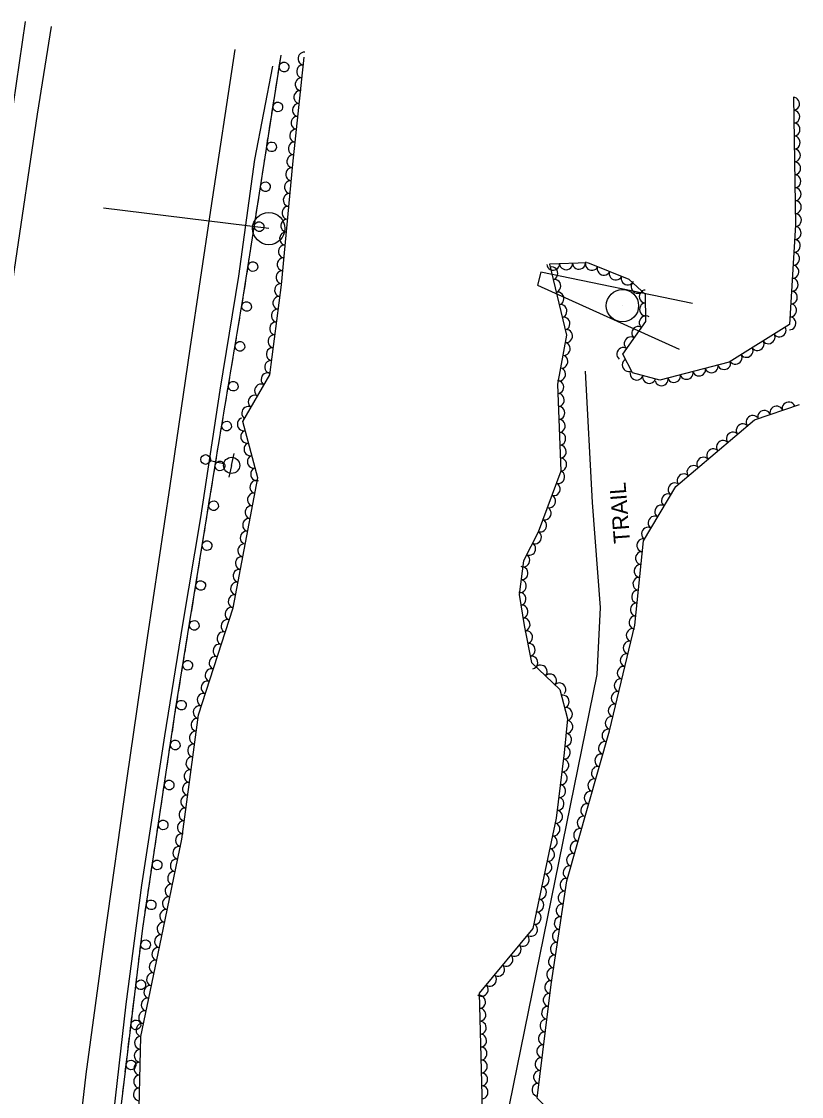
# Model space of a CAD drawing. Extents: x 1722896 to 1754269, y 648279 to 666297.
# Drawn here: x 1740280.3 to 1740521.5, y 652029 to 652361.6 of the extents above; entities that cross this region are included whole.
import ezdxf

# ---------------------------------------------------------------- set-up
doc = ezdxf.new("R2010")
doc.units = 0
for name, color, linetype in [('DESIGN - PUBLIC HEARING - Shapes', 7, 'Continuous'), ('DESIGN - SCRATCH - User 1', 7, 'Continuous'), ('SURVEY - CENTERLINE - Preliminary Text', 7, 'Continuous'), ('SURVEY - DTM - Breaklines', 7, 'Continuous'), ('SURVEY - VEGETATION - Features with Text', 7, 'Continuous')]:
    doc.layers.add(name, color=color, linetype=linetype)

msp = doc.modelspace()

# ---------------------------------------------------------------- linework, layer by layer
at = {"layer": 'DESIGN - PUBLIC HEARING - Shapes'}
for p, q in [((1740356.75, 652297.56), (1740305.6, 652303.86)), ((1740356.79, 652297.54), (1740356.79, 652297.54)), ((1740466.2, 652273.66), (1740466.2, 652273.66))]:
    msp.add_line(p, q, dxfattribs=at)
msp.add_lwpolyline([(1740487.81, 652274.36), (1740440.86, 652284.11), (1740439.91, 652280.01), (1740483.71, 652260.29)], dxfattribs=at)
for centre in [(1740356.75, 652297.56), (1740466.16, 652273.68)]:
    msp.add_circle(centre, 5, dxfattribs=at)
at = {"layer": 'DESIGN - SCRATCH - User 1'}
for points in [[(1740172.69, 651628.65), (1740178.91, 651672.16), (1740185.78, 651714.08), (1740192.1, 651758.47), (1740197.82, 651797.29), (1740204.79, 651843), (1740210.84, 651882.33), (1740221.12, 651955), (1740226.49, 651988.07), (1740228.82, 651999.59), (1740231.87, 652026.46), (1740237.85, 652070.17), (1740246.17, 652125), (1740251.57, 652161.09), (1740258.29, 652204.62), (1740265.47, 652250.46), (1740271.35, 652292.56), (1740276.88, 652329.61), (1740281.51, 652361.63)], [(1740291.7, 651585.17), (1740291.16, 651668.51), (1740291.76, 651715.32), (1740293.18, 651756.86), (1740298.11, 651853.8), (1740301.58, 651917.67), (1740306.38, 651967.98), (1740309.92, 652016.39), (1740317.76, 652081.09), (1740327.94, 652148.6), (1740340.68, 652227.4), (1740348.96, 652276.96), (1740360.54, 652351.2)], [(1740359.65, 652345.53), (1740360.36, 652350.08)], [(1740359.04, 652341.63), (1740359.41, 652343.95)], [(1740358.68, 652339.31), (1740359.04, 652341.63)], [(1740357.73, 652333.18), (1740358.44, 652337.73)], [(1740357.12, 652329.28), (1740357.48, 652331.6)], [(1740356.76, 652326.96), (1740357.12, 652329.28)], [(1740355.8, 652320.83), (1740356.51, 652325.38)], [(1740354.83, 652314.61), (1740355.19, 652316.93)], [(1740355.19, 652316.93), (1740355.55, 652319.25)], [(1740353.87, 652308.48), (1740354.58, 652313.03)], [(1740353.26, 652304.58), (1740353.63, 652306.9)], [(1740352.9, 652302.26), (1740353.26, 652304.58)], [(1740351.95, 652296.13), (1740352.66, 652300.67)], [(1740351.34, 652292.23), (1740351.7, 652294.55)], [(1740350.98, 652289.91), (1740351.34, 652292.23)], [(1740350.02, 652283.78), (1740350.73, 652288.32)], [(1740349.41, 652279.88), (1740349.77, 652282.2)], [(1740349.05, 652277.55), (1740349.41, 652279.88)], [(1740348.03, 652271.44), (1740348.79, 652275.97)], [(1740347, 652265.22), (1740347.38, 652267.54)], [(1740347.38, 652267.54), (1740347.77, 652269.86)], [(1740345.98, 652259.11), (1740346.73, 652263.65)], [(1740345.33, 652255.21), (1740345.71, 652257.53)], [(1740344.94, 652252.89), (1740345.33, 652255.21)], [(1740343.92, 652246.78), (1740344.68, 652251.32)], [(1740343.27, 652242.88), (1740343.66, 652245.2)], [(1740342.88, 652240.57), (1740343.27, 652242.88)], [(1740341.86, 652234.45), (1740342.62, 652238.99)], [(1740340.82, 652228.23), (1740341.21, 652230.55)], [(1740341.21, 652230.55), (1740341.6, 652232.87)], [(1740339.83, 652222.11), (1740340.56, 652226.66)], [(1740339.2, 652218.22), (1740339.57, 652220.54)], [(1740338.82, 652215.9), (1740339.2, 652218.22)], [(1740337.83, 652209.78), (1740338.57, 652214.32)], [(1740337.2, 652205.88), (1740337.58, 652208.2)], [(1740336.83, 652203.56), (1740337.2, 652205.88)], [(1740335.84, 652197.44), (1740336.57, 652201.98)], [(1740335.21, 652193.54), (1740335.58, 652195.86)], [(1740334.83, 652191.22), (1740335.21, 652193.54)], [(1740333.84, 652185.1), (1740334.57, 652189.64)], [(1740332.83, 652178.88), (1740333.21, 652181.2)], [(1740333.21, 652181.2), (1740333.58, 652183.52)], [(1740331.84, 652172.76), (1740332.58, 652177.3)], [(1740331.21, 652168.86), (1740331.59, 652171.18)], [(1740330.84, 652166.54), (1740331.21, 652168.86)], [(1740329.85, 652160.42), (1740330.58, 652164.96)], [(1740329.22, 652156.52), (1740329.59, 652158.84)], [(1740328.84, 652154.2), (1740329.22, 652156.52)], [(1740327.86, 652148.08), (1740327.94, 652148.6), (1740328.59, 652152.62)], [(1740326.92, 652141.85), (1740327.27, 652144.17)], [(1740327.27, 652144.17), (1740327.62, 652146.49)], [(1740325.99, 652135.72), (1740326.68, 652140.27)], [(1740325.41, 652131.81), (1740325.76, 652134.14)], [(1740325.06, 652129.49), (1740325.41, 652131.81)], [(1740324.13, 652123.36), (1740324.82, 652127.91)], [(1740323.54, 652119.45), (1740323.89, 652121.77)], [(1740323.19, 652117.13), (1740323.54, 652119.45)], [(1740322.27, 652111), (1740322.96, 652115.54)], [(1740321.33, 652104.77), (1740321.68, 652107.09)], [(1740321.68, 652107.09), (1740322.03, 652109.41)], [(1740320.41, 652098.64), (1740321.09, 652103.18)], [(1740319.47, 652092.41), (1740319.82, 652094.73)], [(1740319.82, 652094.73), (1740320.17, 652097.05)], [(1740318.54, 652086.28), (1740319.23, 652090.82)], [(1740317.96, 652082.37), (1740318.31, 652084.69)], [(1740317.64, 652080.04), (1740317.76, 652081.09), (1740317.96, 652082.37)], [(1740316.89, 652073.89), (1740317.44, 652078.45)], [(1740316.42, 652069.96), (1740316.7, 652072.3)], [(1740316.13, 652067.63), (1740316.42, 652069.96)], [(1740315.39, 652061.48), (1740315.94, 652066.04)], [(1740314.63, 652055.22), (1740314.91, 652057.56)], [(1740314.91, 652057.56), (1740315.19, 652059.89)], [(1740313.88, 652049.07), (1740314.43, 652053.63)], [(1740313.41, 652045.15), (1740313.69, 652047.48)], [(1740313.12, 652042.81), (1740313.41, 652045.15)], [(1740312.38, 652036.66), (1740312.93, 652041.22)], [(1740311.9, 652032.74), (1740312.18, 652035.07)], [(1740311.62, 652030.41), (1740311.9, 652032.74)]]:
    msp.add_lwpolyline(points, dxfattribs=at)
for centre, start, end in [((1740361.49, 652347.55), 284.394, 284.3842), ((1740359.56, 652335.2), 284.394, 284.3842), ((1740357.63, 652322.85), 284.394, 284.3842), ((1740355.71, 652310.5), 284.394, 284.3842), ((1740353.78, 652298.15), 284.394, 284.3842), ((1740351.85, 652285.8), 284.394, 284.3842), ((1740349.89, 652273.44), 283.7849, 283.7751), ((1740347.83, 652261.11), 283.7849, 283.7751), ((1740345.77, 652248.78), 283.7849, 283.7751), ((1740343.71, 652236.45), 283.7849, 283.7751), ((1740341.67, 652224.12), 284.0712, 284.0614), ((1740339.68, 652211.78), 284.0712, 284.0614), ((1740337.68, 652199.45), 284.0712, 284.0614), ((1740335.68, 652187.11), 284.0712, 284.0614), ((1740333.69, 652174.77), 284.0712, 284.0614), ((1740331.69, 652162.43), 284.0712, 284.0614), ((1740329.7, 652150.09), 284.0712, 284.0614), ((1740327.82, 652137.75), 284.6924, 284.6826), ((1740325.95, 652125.38), 284.6924, 284.6826), ((1740324.09, 652113.02), 284.6924, 284.6826), ((1740322.23, 652100.66), 284.6924, 284.6826), ((1740320.37, 652088.3), 284.6924, 284.6826), ((1740318.65, 652075.97), 286.3463, 286.3365), ((1740317.15, 652063.56), 286.3463, 286.3365), ((1740315.64, 652051.15), 286.3463, 286.3365), ((1740314.14, 652038.74), 286.3463, 286.3365)]:
    msp.add_arc(centre, 1.5, start, end, dxfattribs=at)
at = {"layer": 'SURVEY - CENTERLINE - Preliminary Text'}
for points in [[(1740289.47, 652360.06), (1740285.12, 652332.97), (1740277.95, 652284.86), (1740271.45, 652238.08), (1740263.67, 652183.05), (1740254.04, 652122.97), (1740246.97, 652074.79), (1740237.34, 652010.22), (1740229.48, 651957.7), (1740220.75, 651896.88), (1740212.27, 651839.47), (1740202.52, 651774.84), (1740195.58, 651727.24), (1740188.41, 651678.88), (1740180.11, 651622.4)], [(1740281.23, 651662.82), (1740281.21, 651705.67), (1740281.35, 651748.18), (1740281.95, 651787.3), (1740283.27, 651828.07), (1740285.7, 651872.17), (1740288.43, 651918.38), (1740292.08, 651961.57), (1740296.14, 652000.14), (1740300.31, 652035.95), (1740306.03, 652078.39), (1740312.98, 652127.48), (1740319.25, 652170.89), (1740326.3, 652217.95), (1740332.45, 652260.33), (1740338.88, 652303.25), (1740346.35, 652352.92)], [(1740357.92, 652347.82), (1740352.34, 652318.89), (1740347.41, 652282.85), (1740341.63, 652247.56), (1740335.61, 652208.16), (1740330.09, 652175.02), (1740324.5, 652140.58), (1740317.41, 652094.38), (1740312.53, 652057.6), (1740306.57, 652004.82), (1740303.24, 651966.33), (1740300.59, 651936.34), (1740296.99, 651894.55), (1740295.18, 651860.04), (1740294.03, 651827.32), (1740291.6, 651781.25), (1740290.26, 651749.79), (1740289.3, 651717.35), (1740288.85, 651686.42), (1740289.24, 651641.4)], [(1740428.41, 651847.27), (1740424.48, 651867.43), (1740418.72, 651917.7), (1740424.36, 651984.42), (1740428.6, 652003.13), (1740430.08, 652020.76), (1740458.33, 652159.52), (1740459.34, 652180.32), (1740456.89, 652212.83), (1740454.68, 652253.43)]]:
    msp.add_lwpolyline(points, dxfattribs=at)
at = {"layer": 'SURVEY - DTM - Breaklines'}
for p, q in [((1740345.25, 652224.28), (1740346.07, 652227.94)), ((1740338.66, 652225.77), (1740342.81, 652224.83)), ((1740345.25, 652224.28), (1740344.42, 652220.63))]:
    msp.add_line(p, q, dxfattribs=at)
for centre, radius in [((1740337.2, 652226.1), 1.5), ((1740345.25, 652224.28), 2.5)]:
    msp.add_circle(centre, radius, dxfattribs=at)
at = {"layer": 'SURVEY - VEGETATION - Features with Text'}
for points in [[(1740296.28, 651635.73), (1740296.56, 651686.72), (1740296, 651729.23), (1740296.3, 651766.67), (1740300.11, 651807.2), (1740302.32, 651845.48), (1740303.12, 651880.81), (1740307.82, 651930.3), (1740320.75, 651934.82), (1740316.97, 651943.85), (1740310.16, 651957.44), (1740314.54, 651993.13), (1740316.49, 652016.87), (1740317.16, 652047.59), (1740323.56, 652078.21), (1740329.87, 652108.58), (1740335.02, 652147.11), (1740345.71, 652180.24), (1740353.34, 652220.44), (1740348.73, 652237.82), (1740357.04, 652252.27), (1740360.65, 652280.17), (1740364.16, 652317.44), (1740367.73, 652350.58)], [(1740519.02, 652338.19), (1740519.67, 652298.75), (1740517.88, 652267.88), (1740499.14, 652256.23), (1740477.73, 652250.67), (1740469.29, 652252.87), (1740466.23, 652258.68), (1740473.41, 652268.77), (1740473.24, 652277.16), (1740468.28, 652281.81), (1740455.49, 652286.99), (1740443.61, 652286.51), (1740448.87, 652264.57), (1740446.09, 652249.44), (1740447.07, 652222.48), (1740440.04, 652203.64), (1740435.54, 652194.73), (1740434.22, 652184.33), (1740435.73, 652174.76), (1740438.06, 652163.25), (1740446.82, 652154.97), (1740449.15, 652145.87), (1740448.11, 652135.31), (1740445.66, 652115.08), (1740438.39, 652081), (1740421.85, 652060.95), (1740422.7, 652029.3), (1740423.14, 652002.25)], [(1740500.04, 651829.15), (1740490.61, 651825.97), (1740480.43, 651828.57), (1740466.4, 651834.41), (1740457.97, 651846.8), (1740440.73, 651850.33), (1740430.57, 651861.89), (1740425.22, 651887.7), (1740422.67, 651925.4), (1740426.49, 651961.56), (1740430.17, 651989.37), (1740447.97, 651998.38), (1740451.45, 652016.65), (1740439.73, 652028.45), (1740444.12, 652063.62), (1740448.92, 652095.68), (1740462.14, 652142.12), (1740469.97, 652174.79), (1740472.66, 652200.97), (1740482.71, 652217.75), (1740507.02, 652238.37), (1740520.91, 652243.16)]]:
    msp.add_lwpolyline(points, dxfattribs=at)
for centre, major_axis in [((1740367.69, 652350.16), (0.21, 1.99)), ((1740367.26, 652346.18), (0.21, 1.99)), ((1740366.83, 652342.21), (0.21, 1.99)), ((1740366.4, 652338.23), (0.21, 1.99)), ((1740519.05, 652336.19), (0.03, -2)), ((1740365.97, 652334.25), (0.21, 1.99)), ((1740519.12, 652332.19), (0.03, -2)), ((1740365.54, 652330.28), (0.21, 1.99)), ((1740519.18, 652328.19), (0.03, -2)), ((1740365.11, 652326.3), (0.21, 1.99)), ((1740364.68, 652322.32), (0.21, 1.99)), ((1740519.25, 652324.19), (0.03, -2)), ((1740364.25, 652318.35), (0.21, 1.99)), ((1740519.31, 652320.19), (0.03, -2)), ((1740519.38, 652316.19), (0.03, -2)), ((1740363.87, 652314.36), (0.19, 1.99)), ((1740519.45, 652312.19), (0.03, -2)), ((1740363.49, 652310.38), (0.19, 1.99)), ((1740519.51, 652308.19), (0.03, -2)), ((1740363.12, 652306.4), (0.19, 1.99)), ((1740362.74, 652302.42), (0.19, 1.99)), ((1740519.58, 652304.19), (0.03, -2)), ((1740362.37, 652298.44), (0.19, 1.99)), ((1740519.64, 652300.2), (0.03, -2)), ((1740519.52, 652296.2), (-0.12, -2)), ((1740361.99, 652294.45), (0.19, 1.99)), ((1740519.29, 652292.21), (-0.12, -2)), ((1740361.62, 652290.47), (0.19, 1.99)), ((1740519.06, 652288.21), (-0.12, -2)), ((1740361.25, 652286.49), (0.19, 1.99)), ((1740448.72, 652286.72), (-2, -0.08)), ((1740452.72, 652286.88), (-2, -0.08)), ((1740456.63, 652286.53), (-1.85, 0.75)), ((1740360.87, 652282.51), (0.19, 1.99)), ((1740444.73, 652286.56), (-2, -0.08)), ((1740444.28, 652283.71), (0.47, -1.94)), ((1740460.34, 652285.03), (-1.85, 0.75)), ((1740464.04, 652283.53), (-1.85, 0.75)), ((1740518.83, 652284.22), (-0.12, -2)), ((1740360.44, 652278.53), (0.26, 1.98)), ((1740445.21, 652279.82), (0.47, -1.94)), ((1740467.75, 652282.03), (-1.85, 0.75)), ((1740470.78, 652279.47), (-1.46, 1.37)), ((1740518.6, 652280.23), (-0.12, -2)), ((1740446.15, 652275.93), (0.47, -1.94)), ((1740473.25, 652276.53), (-0.04, 2)), ((1740518.37, 652276.23), (-0.12, -2)), ((1740359.92, 652274.56), (0.26, 1.98)), ((1740447.08, 652272.04), (0.47, -1.94)), ((1740473.34, 652272.53), (-0.04, 2)), ((1740518.14, 652272.24), (-0.12, -2)), ((1740359.41, 652270.6), (0.26, 1.98)), ((1740448.01, 652268.15), (0.47, -1.94)), ((1740473.28, 652268.58), (1.16, 1.63)), ((1740517.9, 652268.25), (-0.12, -2)), ((1740358.9, 652266.63), (0.26, 1.98)), ((1740470.96, 652265.32), (1.16, 1.63)), ((1740514.8, 652265.96), (-1.7, -1.06)), ((1740358.38, 652262.66), (0.26, 1.98)), ((1740448.81, 652264.26), (-0.36, -1.97)), ((1740468.64, 652262.06), (1.16, 1.63)), ((1740511.4, 652263.85), (-1.7, -1.06)), ((1740357.87, 652258.7), (0.26, 1.98)), ((1740448.09, 652260.32), (-0.36, -1.97)), ((1740466.32, 652258.8), (1.16, 1.63)), ((1740504.61, 652259.63), (-1.7, -1.06)), ((1740508, 652261.74), (-1.7, -1.06)), ((1740357.36, 652254.73), (0.26, 1.98)), ((1740447.37, 652256.39), (-0.36, -1.97)), ((1740468.02, 652255.28), (-0.93, 1.77)), ((1740501.21, 652257.51), (-1.7, -1.06)), ((1740446.65, 652252.45), (-0.36, -1.97)), ((1740489.88, 652253.83), (-1.94, -0.5)), ((1740493.75, 652254.83), (-1.94, -0.5)), ((1740497.63, 652255.83), (-1.94, -0.5)), ((1740356.28, 652250.95), (1, 1.73)), ((1740446.13, 652248.5), (0.07, -2)), ((1740470.52, 652252.55), (-1.94, 0.5)), ((1740474.4, 652251.54), (-1.94, 0.5)), ((1740478.27, 652250.81), (-1.94, -0.5)), ((1740482.14, 652251.82), (-1.94, -0.5)), ((1740486.01, 652252.82), (-1.94, -0.5)), ((1740354.29, 652247.48), (1, 1.73)), ((1740352.29, 652244.02), (1, 1.73)), ((1740446.27, 652244.51), (0.07, -2)), ((1740517.55, 652242), (1.89, 0.65)), ((1740350.3, 652240.55), (1, 1.73)), ((1740446.42, 652240.51), (0.07, -2)), ((1740509.98, 652239.39), (1.89, 0.65)), ((1740513.77, 652240.7), (1.89, 0.65)), ((1740348.94, 652237), (-0.51, 1.93)), ((1740446.56, 652236.51), (0.07, -2)), ((1740503.31, 652235.22), (1.53, 1.29)), ((1740506.36, 652237.81), (1.53, 1.29)), ((1740349.97, 652233.13), (-0.51, 1.93)), ((1740446.71, 652232.52), (0.07, -2)), ((1740500.26, 652232.64), (1.53, 1.29)), ((1740351, 652229.27), (-0.51, 1.93)), ((1740446.86, 652228.52), (0.07, -2)), ((1740497.21, 652230.05), (1.53, 1.29)), ((1740352.02, 652225.4), (-0.51, 1.93)), ((1740491.11, 652224.87), (1.53, 1.29)), ((1740494.16, 652227.46), (1.53, 1.29)), ((1740447, 652224.52), (0.07, -2)), ((1740488.06, 652222.29), (1.53, 1.29)), ((1740353.05, 652221.53), (-0.51, 1.93)), ((1740446.39, 652220.65), (-0.7, -1.87)), ((1740485.01, 652219.7), (1.53, 1.29)), ((1740352.8, 652217.62), (0.37, 1.96)), ((1740444.99, 652216.9), (-0.7, -1.87)), ((1740482.2, 652216.91), (1.03, 1.72)), ((1740352.06, 652213.69), (0.37, 1.96)), ((1740443.59, 652213.15), (-0.7, -1.87)), ((1740480.14, 652213.47), (1.03, 1.72)), ((1740351.31, 652209.76), (0.37, 1.96)), ((1740442.2, 652209.4), (-0.7, -1.87)), ((1740478.09, 652210.04), (1.03, 1.72)), ((1740350.56, 652205.83), (0.37, 1.96)), ((1740440.8, 652205.66), (-0.7, -1.87)), ((1740476.03, 652206.61), (1.03, 1.72)), ((1740349.82, 652201.9), (0.37, 1.96)), ((1740439.21, 652201.99), (-0.9, -1.78)), ((1740473.98, 652203.18), (1.03, 1.72)), ((1740437.41, 652198.42), (-0.9, -1.78)), ((1740472.51, 652199.55), (0.2, 1.99)), ((1740349.07, 652197.97), (0.37, 1.96)), ((1740472.1, 652195.57), (0.2, 1.99)), ((1740348.33, 652194.04), (0.37, 1.96)), ((1740435.6, 652194.85), (-0.9, -1.78)), ((1740471.69, 652191.59), (0.2, 1.99)), ((1740347.58, 652190.11), (0.37, 1.96)), ((1740435.05, 652190.9), (-0.25, -1.98)), ((1740346.84, 652186.18), (0.37, 1.96)), ((1740434.55, 652186.93), (-0.25, -1.98)), ((1740471.29, 652187.62), (0.2, 1.99)), ((1740346.09, 652182.25), (0.37, 1.96)), ((1740434.44, 652182.97), (0.31, -1.98)), ((1740470.88, 652183.64), (0.2, 1.99)), ((1740345.11, 652178.38), (0.61, 1.9)), ((1740435.06, 652179.01), (0.31, -1.98)), ((1740470.47, 652179.66), (0.2, 1.99)), ((1740435.68, 652175.06), (0.31, -1.98)), ((1740470.06, 652175.68), (0.2, 1.99)), ((1740343.88, 652174.58), (0.61, 1.9)), ((1740469.24, 652171.77), (0.47, 1.94)), ((1740342.65, 652170.77), (0.61, 1.9)), ((1740436.46, 652171.14), (0.4, -1.96)), ((1740341.42, 652166.96), (0.61, 1.9)), ((1740437.26, 652167.22), (0.4, -1.96)), ((1740468.31, 652167.88), (0.47, 1.94)), ((1740340.2, 652163.15), (0.61, 1.9)), ((1740438.05, 652163.3), (0.4, -1.96)), ((1740467.38, 652163.99), (0.47, 1.94)), ((1740338.97, 652159.35), (0.61, 1.9)), ((1740440.93, 652160.54), (1.45, -1.37)), ((1740466.45, 652160.1), (0.47, 1.94)), ((1740337.74, 652155.54), (0.61, 1.9)), ((1740443.84, 652157.79), (1.45, -1.37)), ((1740446.75, 652155.04), (1.45, -1.37)), ((1740465.52, 652156.21), (0.47, 1.94)), ((1740336.51, 652151.73), (0.61, 1.9)), ((1740464.58, 652152.32), (0.47, 1.94)), ((1740447.79, 652151.2), (0.49, -1.94)), ((1740463.65, 652148.43), (0.47, 1.94)), ((1740335.29, 652147.93), (0.61, 1.9)), ((1740448.78, 652147.32), (0.49, -1.94)), ((1740334.61, 652144), (0.27, 1.98)), ((1740448.9, 652143.38), (-0.19, -1.99)), ((1740462.72, 652144.54), (0.47, 1.94)), ((1740334.08, 652140.03), (0.27, 1.98)), ((1740448.51, 652139.4), (-0.19, -1.99)), ((1740461.73, 652140.67), (0.55, 1.92)), ((1740333.54, 652136.07), (0.27, 1.98)), ((1740448.13, 652135.42), (-0.19, -1.99)), ((1740460.63, 652136.82), (0.55, 1.92)), ((1740333.01, 652132.1), (0.27, 1.98)), ((1740459.53, 652132.97), (0.55, 1.92)), ((1740447.65, 652131.45), (-0.24, -1.99)), ((1740458.44, 652129.12), (0.55, 1.92)), ((1740332.48, 652128.14), (0.27, 1.98)), ((1740447.16, 652127.48), (-0.24, -1.99)), ((1740457.34, 652125.28), (0.55, 1.92)), ((1740331.95, 652124.17), (0.27, 1.98)), ((1740446.68, 652123.51), (-0.24, -1.99)), ((1740331.42, 652120.21), (0.27, 1.98)), ((1740446.2, 652119.54), (-0.24, -1.99)), ((1740456.25, 652121.43), (0.55, 1.92)), ((1740330.89, 652116.24), (0.27, 1.98)), ((1740445.72, 652115.56), (-0.24, -1.99)), ((1740455.15, 652117.58), (0.55, 1.92)), ((1740330.36, 652112.28), (0.27, 1.98)), ((1740454.06, 652113.74), (0.55, 1.92)), ((1740329.81, 652108.32), (0.41, 1.96)), ((1740444.93, 652111.65), (-0.42, -1.96)), ((1740452.96, 652109.89), (0.55, 1.92)), ((1740444.09, 652107.73), (-0.42, -1.96)), ((1740451.87, 652106.04), (0.55, 1.92)), ((1740329, 652104.4), (0.41, 1.96)), ((1740443.26, 652103.82), (-0.42, -1.96)), ((1740450.77, 652102.19), (0.55, 1.92)), ((1740328.19, 652100.48), (0.41, 1.96)), ((1740442.42, 652099.91), (-0.42, -1.96)), ((1740449.68, 652098.35), (0.55, 1.92)), ((1740327.37, 652096.57), (0.41, 1.96)), ((1740441.59, 652096), (-0.42, -1.96)), ((1740326.56, 652092.65), (0.41, 1.96)), ((1740440.75, 652092.09), (-0.42, -1.96)), ((1740448.74, 652094.47), (0.3, 1.98)), ((1740325.74, 652088.74), (0.41, 1.96)), ((1740448.15, 652090.51), (0.3, 1.98)), ((1740439.92, 652088.17), (-0.42, -1.96)), ((1740447.55, 652086.55), (0.3, 1.98)), ((1740324.93, 652084.82), (0.41, 1.96)), ((1740439.08, 652084.26), (-0.42, -1.96)), ((1740446.96, 652082.6), (0.3, 1.98)), ((1740324.11, 652080.9), (0.41, 1.96)), ((1740437.97, 652080.49), (-1.27, -1.54)), ((1740446.37, 652078.64), (0.3, 1.98)), ((1740323.3, 652076.99), (0.41, 1.96)), ((1740435.42, 652077.4), (-1.27, -1.54)), ((1740322.48, 652073.07), (0.41, 1.96)), ((1740432.88, 652074.31), (-1.27, -1.54)), ((1740445.78, 652074.69), (0.3, 1.98)), ((1740321.67, 652069.16), (0.41, 1.96)), ((1740430.33, 652071.23), (-1.27, -1.54)), ((1740445.19, 652070.73), (0.3, 1.98)), ((1740320.85, 652065.24), (0.41, 1.96)), ((1740427.79, 652068.14), (-1.27, -1.54)), ((1740444.6, 652066.77), (0.3, 1.98)), ((1740425.24, 652065.06), (-1.27, -1.54)), ((1740444.02, 652062.82), (0.25, 1.98)), ((1740320.03, 652061.32), (0.41, 1.96)), ((1740422.7, 652061.97), (-1.27, -1.54)), ((1740443.53, 652058.85), (0.25, 1.98)), ((1740319.21, 652057.41), (0.41, 1.96)), ((1740421.93, 652058.27), (0.05, -2)), ((1740318.4, 652053.49), (0.41, 1.96)), ((1740422.03, 652054.28), (0.05, -2)), ((1740443.03, 652054.88), (0.25, 1.98)), ((1740317.58, 652049.58), (0.41, 1.96)), ((1740422.14, 652050.28), (0.05, -2)), ((1740442.53, 652050.91), (0.25, 1.98)), ((1740317.12, 652045.62), (0.04, 2)), ((1740422.24, 652046.28), (0.05, -2)), ((1740442.04, 652046.94), (0.25, 1.98)), ((1740422.35, 652042.28), (0.05, -2)), ((1740441.54, 652042.97), (0.25, 1.98)), ((1740317.03, 652041.62), (0.04, 2)), ((1740441.04, 652039), (0.25, 1.98)), ((1740316.94, 652037.62), (0.04, 2)), ((1740422.46, 652038.28), (0.05, -2)), ((1740316.86, 652033.62), (0.04, 2)), ((1740422.56, 652034.28), (0.05, -2)), ((1740440.55, 652035.03), (0.25, 1.98)), ((1740316.77, 652029.63), (0.04, 2)), ((1740422.67, 652030.28), (0.05, -2)), ((1740440.05, 652031.06), (0.25, 1.98))]:
    msp.add_ellipse(centre, major_axis=major_axis, ratio=0.940188, start_param=0, end_param=3.141593, dxfattribs=at)

# ---------------------------------------------------------------- texts
at = {"layer": 'DESIGN - SCRATCH - User 1'}
msp.add_text('TRAIL', height=5, rotation=94.3732, dxfattribs=at).set_placement((1740468.53, 652200.31))

doc.saveas('drawing.dxf')
